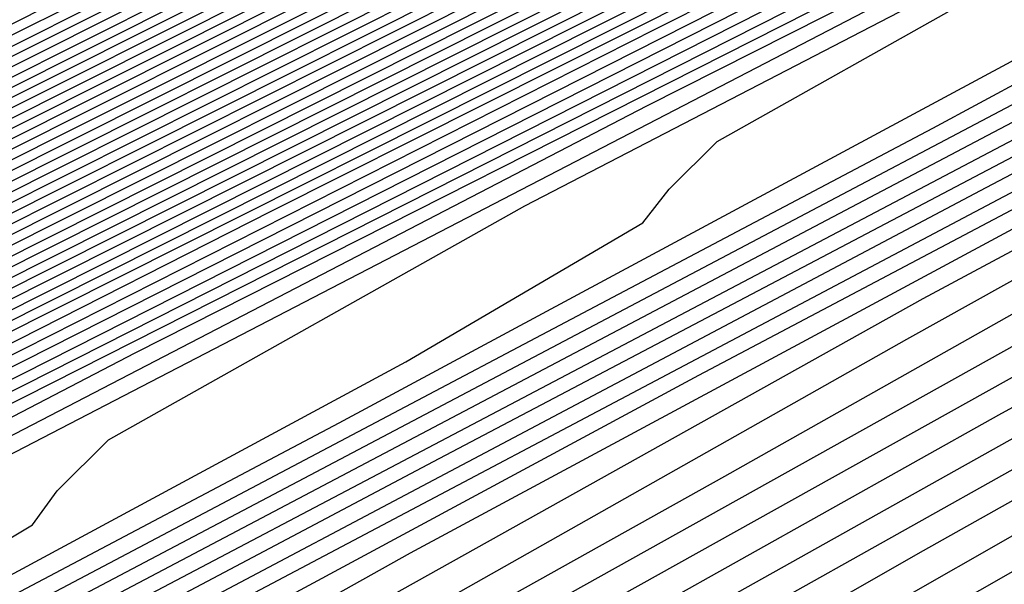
# Model space of a CAD drawing. Extents: x 3249832 to 3255657, y 13789405 to 13793316.
# Tile 262 of 656: x 3254695.53 to 3254697.57, y 13790576.12 to 13790577.28. Entities that reach past the tile are written whole.
import ezdxf

# ---------------------------------------------------------------- set-up
doc = ezdxf.new("R2010")
doc.units = 0
doc.header["$LTSCALE"] = 100
doc.header["$MEASUREMENT"] = 0
for name, color, linetype in [('GRATIO_CON', 10, 'CONTINUOUS'), ('GRATIO_ICON', 7, 'CONTINUOUS'), ('TARGETS_EAST', 7, 'CONTINUOUS')]:
    doc.layers.add(name, color=color, linetype=linetype)

# ---------------------------------------------------------------- blocks, each defined once
blk = doc.blocks.new('Gratio_032316_contours')
at = {"layer": 'GRATIO_CON', "color": 5, "linetype": 'Continuous', "flags": 128}
for points in [[(3254687.5111, 13790573.2582), (3254701.4147, 13790580.2257), (3254709.2037, 13790584.1304), (3254712.1969, 13790585.6344), (3254712.96, 13790586.0188), (3254713.5937, 13790586.3332), (3254714.3394, 13790586.7008), (3254714.9737, 13790587.0132), (3254715.3288, 13790587.1891), (3254715.4606, 13790587.2552), (3254715.4811, 13790587.2651), (3254715.7399, 13790587.3885), (3254717.5388, 13790588.2599), (3254722.4177, 13790590.6297), (3254731.1468, 13790594.8713), (3254741.4174, 13790599.8502), (3254750.1514, 13790604.0547), (3254755.1949, 13790606.4282), (3254758.0917, 13790607.7338), (3254761.31, 13790609.19), (3254766.6422, 13790611.6836), (3254773.1773, 13790614.7751)], [(3254650.9017, 13790554.6653), (3254658.8371, 13790558.7771), (3254673.0892, 13790565.9887), (3254689.8746, 13790574.4203), (3254704.1484, 13790581.5711), (3254712.1263, 13790585.5666), (3254715.0665, 13790587.04), (3254715.4881, 13790587.251), (3254715.7284, 13790587.3657), (3254717.3988, 13790588.1749), (3254721.929, 13790590.3752), (3254730.0341, 13790594.3137), (3254739.5705, 13790598.9367), (3254747.6802, 13790602.8407), (3254752.3838, 13790605.0543), (3254755.2179, 13790606.3353), (3254758.5977, 13790607.8737), (3254764.2556, 13790610.5253), (3254771.1907, 13790613.8082)], [(3254652.1037, 13790555.2502), (3254659.8925, 13790559.2859), (3254673.8812, 13790566.3638), (3254690.3563, 13790574.639), (3254704.3657, 13790581.6567), (3254712.195, 13790585.5772), (3254715.0794, 13790587.0229), (3254715.4916, 13790587.2315), (3254715.4923, 13790587.2341), (3254715.4936, 13790587.2363), (3254715.4952, 13790587.2371), (3254715.717, 13790587.343), (3254717.2588, 13790588.0898), (3254721.4402, 13790590.1208), (3254728.9214, 13790593.7561), (3254737.7237, 13790598.0232), (3254745.2091, 13790601.6266), (3254749.5728, 13790603.6804), (3254752.344, 13790604.9367), (3254755.8855, 13790606.5574), (3254761.8691, 13790609.3671), (3254769.2041, 13790612.8413), (3254776.1088, 13790616.118)], [(3254650.5295, 13790554.2765), (3254653.3056, 13790555.8352), (3254660.9478, 13790559.7949), (3254674.6731, 13790566.7396), (3254690.838, 13790574.8591), (3254704.5835, 13790581.7451), (3254712.2651, 13790585.5926), (3254715.0949, 13790587.012), (3254715.4992, 13790587.2173), (3254715.4997, 13790587.2202), (3254715.5008, 13790587.2224), (3254715.5022, 13790587.2231), (3254715.7056, 13790587.3202), (3254717.1188, 13790588.0047), (3254720.9515, 13790589.8664), (3254727.8087, 13790593.1984), (3254735.8769, 13790597.1097), (3254742.7379, 13790600.4126), (3254746.7617, 13790602.3065), (3254749.4702, 13790603.5381), (3254753.1732, 13790605.2411), (3254759.4825, 13790608.2089), (3254767.2174, 13790611.8744), (3254774.4989, 13790615.3301)], [(3254653.0399, 13790555.5064), (3254655.7096, 13790557.0052), (3254663.0585, 13790560.8129), (3254676.257, 13790567.4911), (3254691.8012, 13790575.2992), (3254705.0188, 13790581.9215), (3254712.405, 13790585.6223), (3254715.1255, 13790586.9884), (3254715.5137, 13790587.187), (3254715.5139, 13790587.1907), (3254715.5149, 13790587.1935), (3254715.5162, 13790587.1948), (3254715.6827, 13790587.2745), (3254716.8387, 13790587.8346), (3254719.9739, 13790589.3575), (3254725.5832, 13790592.0832), (3254732.1832, 13790595.2826), (3254737.7956, 13790597.9844), (3254741.1396, 13790599.5586), (3254743.7225, 13790600.741), (3254747.7487, 13790602.6085), (3254754.7095, 13790605.8925), (3254763.2441, 13790609.9406), (3254771.2789, 13790613.7544)], [(3254692.2829, 13790575.5193), (3254705.2366, 13790582.0098), (3254712.4751, 13790585.6374), (3254715.1409, 13790586.9771), (3254715.5211, 13790587.1724), (3254715.5211, 13790587.1764), (3254715.522, 13790587.1793), (3254715.5233, 13790587.1807), (3254715.6712, 13790587.2517), (3254716.6987, 13790587.7496), (3254719.4852, 13790589.103), (3254724.4705, 13790591.5255), (3254730.3363, 13790594.3691), (3254735.3245, 13790596.7704), (3254738.3286, 13790598.1847), (3254740.8487, 13790599.3424), (3254745.0364, 13790601.2922), (3254752.3229, 13790604.7343), (3254761.2575, 13790608.9736), (3254769.6689, 13790612.9665), (3254775.8378, 13790615.8811)], [(3254677.8408, 13790568.2426), (3254692.7645, 13790575.7394), (3254705.4543, 13790582.0981), (3254712.5451, 13790585.6526), (3254715.1564, 13790586.9658), (3254715.5285, 13790587.1578), (3254715.5284, 13790587.1621), (3254715.5291, 13790587.1652), (3254715.5303, 13790587.1667), (3254715.6598, 13790587.2289), (3254716.5587, 13790587.6645), (3254718.9964, 13790588.8486), (3254723.3578, 13790590.9679), (3254728.4895, 13790593.4556), (3254732.8533, 13790595.5563), (3254735.5176, 13790596.8108), (3254737.9749, 13790597.9438), (3254742.3242, 13790599.9759), (3254749.9364, 13790603.5761), (3254759.2708, 13790608.0067), (3254768.0589, 13790612.1786), (3254774.5039, 13790615.224)], [(3254678.6327, 13790568.6184), (3254693.2462, 13790575.9595), (3254705.672, 13790582.1864), (3254712.6152, 13790585.6677), (3254715.1718, 13790586.9544), (3254715.5359, 13790587.1432), (3254715.5356, 13790587.1479), (3254715.5363, 13790587.151), (3254715.5373, 13790587.1526), (3254715.6484, 13790587.2061), (3254716.4187, 13790587.5794), (3254718.5077, 13790588.5941), (3254722.2451, 13790590.4102), (3254726.6426, 13790592.542), (3254730.3822, 13790594.3422), (3254732.7065, 13790595.4369), (3254735.101, 13790596.5452), (3254739.6119, 13790598.6596), (3254747.5498, 13790602.4179), (3254757.2842, 13790607.0398), (3254766.4489, 13790611.3907), (3254773.17, 13790614.5669)], [(3254680.2165, 13790569.3699), (3254694.2095, 13790576.3997), (3254706.1075, 13790582.363), (3254712.7553, 13790585.698), (3254715.2027, 13790586.9318), (3254715.5507, 13790587.114), (3254715.5501, 13790587.1193), (3254715.5505, 13790587.1228), (3254715.5514, 13790587.1245), (3254715.6255, 13790587.1605), (3254716.1386, 13790587.4093), (3254717.5302, 13790588.0852), (3254720.0197, 13790589.295), (3254722.9489, 13790590.715), (3254725.4399, 13790591.9141), (3254727.0844, 13790592.6891), (3254729.3534, 13790593.7481), (3254734.1874, 13790596.027), (3254742.7767, 13790600.1014), (3254753.3109, 13790605.106), (3254763.2289, 13790609.8149), (3254770.5022, 13790613.2526), (3254775.2309, 13790615.445)], [(3254681.0084, 13790569.7457), (3254694.6911, 13790576.6198), (3254706.3252, 13790582.4514), (3254712.8253, 13790585.7131), (3254715.2181, 13790586.9205), (3254715.5581, 13790587.0994), (3254715.5573, 13790587.105), (3254715.5577, 13790587.1086), (3254715.5585, 13790587.1105), (3254715.614, 13790587.1377), (3254715.9986, 13790587.3243), (3254717.0414, 13790587.8308), (3254718.907, 13790588.7373), (3254721.1021, 13790589.8014), (3254722.9687, 13790590.7), (3254724.2734, 13790591.3152), (3254726.4795, 13790592.3495), (3254731.4751, 13790594.7106), (3254740.3902, 13790598.9432), (3254751.3242, 13790604.1391), (3254761.6189, 13790609.027), (3254769.1683, 13790612.5955), (3254774.0756, 13790614.8726)], [(3254681.8003, 13790570.1215), (3254695.1728, 13790576.8399), (3254706.5429, 13790582.5397), (3254712.8954, 13790585.7283), (3254715.2336, 13790586.9092), (3254715.5655, 13790587.0848), (3254715.5646, 13790587.0908), (3254715.5648, 13790587.0945), (3254715.5655, 13790587.0964), (3254715.6026, 13790587.1149), (3254715.8586, 13790587.2392), (3254716.5526, 13790587.5763), (3254717.7943, 13790588.1797), (3254719.2552, 13790588.8879), (3254720.4976, 13790589.486), (3254721.4623, 13790589.9413), (3254723.6057, 13790590.9509), (3254728.7628, 13790593.3943), (3254738.0036, 13790597.785), (3254749.3376, 13790603.1722), (3254760.0089, 13790608.2391), (3254767.8344, 13790611.9384), (3254772.9202, 13790614.3002)], [(3254682.5923, 13790570.4972), (3254695.6546, 13790577.0593), (3254706.7614, 13790582.6258), (3254712.967, 13790585.7384), (3254715.2513, 13790586.8898), (3254715.5753, 13790587.0598), (3254715.5732, 13790587.0655), (3254715.5718, 13790587.0702), (3254715.5712, 13790587.0742), (3254715.5713, 13790587.0777), (3254715.5719, 13790587.0805), (3254715.5725, 13790587.0824), (3254715.5912, 13790587.0921), (3254715.7186, 13790587.1542), (3254716.0639, 13790587.3219), (3254716.6816, 13790587.6221), (3254717.4084, 13790587.9744), (3254718.0264, 13790588.2719), (3254718.6513, 13790588.5674), (3254720.7319, 13790589.5523), (3254726.0506, 13790592.078), (3254735.6171, 13790596.6268), (3254747.3509, 13790602.2053)], [(3254684.1761, 13790571.2487), (3254696.618, 13790577.4994), (3254707.1969, 13790582.802), (3254713.1074, 13790585.7679), (3254715.2826, 13790586.8659), (3254715.5906, 13790587.0293), (3254715.5881, 13790587.0358), (3254715.5865, 13790587.0411), (3254715.5857, 13790587.0455), (3254715.5857, 13790587.0491), (3254715.5862, 13790587.0517), (3254715.5868, 13790587.0533), (3254715.8668, 13790587.1867), (3254717.823, 13790588.1171), (3254723.1317, 13790590.6428), (3254732.719, 13790595.2041), (3254744.5101, 13790600.8106), (3254755.6802, 13790606.114), (3254763.9812, 13790610.0377), (3254769.4727, 13790612.5918), (3254772.7913, 13790614.058)], [(3254684.968, 13790571.6245), (3254697.0997, 13790577.7194), (3254707.4147, 13790582.8902), (3254713.1775, 13790585.7827), (3254715.2982, 13790586.854), (3254715.5983, 13790587.014), (3254715.5956, 13790587.0209), (3254715.5938, 13790587.0266), (3254715.5929, 13790587.0311), (3254715.5928, 13790587.0347), (3254715.5933, 13790587.0371), (3254715.5941, 13790587.0382), (3254715.8655, 13790587.1668), (3254717.7598, 13790588.067), (3254722.9002, 13790590.5119), (3254732.1888, 13790594.9308), (3254743.6448, 13790600.3775), (3254754.5666, 13790605.5623), (3254762.7944, 13790609.4506), (3254768.3357, 13790612.0281), (3254771.74, 13790613.536)], [(3254685.7599, 13790572.0002), (3254697.5813, 13790577.9395), (3254707.6325, 13790582.9783), (3254713.2477, 13790585.7974), (3254715.3139, 13790586.8421), (3254715.6059, 13790586.9987), (3254715.6031, 13790587.0061), (3254715.6012, 13790587.0121), (3254715.6002, 13790587.0168), (3254715.6, 13790587.0202), (3254715.6005, 13790587.0224), (3254715.6014, 13790587.0231), (3254715.8641, 13790587.1469), (3254717.6967, 13790588.0169), (3254722.6687, 13790590.3811), (3254731.6586, 13790594.6574), (3254742.7795, 13790599.9444), (3254753.4529, 13790605.0106), (3254761.6075, 13790608.8634), (3254767.1987, 13790611.4645), (3254770.6888, 13790613.014), (3254772.5688, 13790613.737)], [(3254686.5518, 13790572.376), (3254698.063, 13790578.1595), (3254707.8503, 13790583.0665), (3254713.3179, 13790585.8122), (3254715.3295, 13790586.8301), (3254715.6136, 13790586.9834), (3254715.6106, 13790586.9912), (3254715.6085, 13790586.9975), (3254715.6074, 13790587.0024), (3254715.6072, 13790587.0058), (3254715.6076, 13790587.0078), (3254715.6086, 13790587.008), (3254715.8627, 13790587.127), (3254717.6335, 13790587.9669), (3254722.4373, 13790590.2503), (3254731.1285, 13790594.3841), (3254741.9141, 13790599.5112), (3254752.3392, 13790604.4589), (3254760.4207, 13790608.2763), (3254766.0618, 13790610.9008), (3254769.6376, 13790612.4919), (3254771.5699, 13790613.2422)], [(3254688.1357, 13790573.1275), (3254699.0263, 13790578.5996), (3254708.2858, 13790583.2427), (3254713.4583, 13790585.8417), (3254715.3608, 13790586.8063), (3254715.6289, 13790586.9528), (3254715.6255, 13790586.9616), (3254715.6232, 13790586.9685), (3254715.6219, 13790586.9736), (3254715.6215, 13790586.977), (3254715.6219, 13790586.9785), (3254715.6231, 13790586.9779), (3254715.86, 13790587.0872), (3254717.5072, 13790587.8667), (3254721.9744, 13790589.9887), (3254730.0682, 13790593.8374), (3254740.1834, 13790598.645), (3254750.1119, 13790603.3555)], [(3254688.9276, 13790573.5033), (3254699.508, 13790578.8196), (3254708.5036, 13790583.3309), (3254713.5284, 13790585.8564), (3254715.3764, 13790586.7943), (3254715.6366, 13790586.9375), (3254715.633, 13790586.9467), (3254715.6306, 13790586.954), (3254715.6292, 13790586.9593), (3254715.6287, 13790586.9626), (3254715.6291, 13790586.9638), (3254715.6304, 13790586.9628), (3254715.8586, 13790587.0673), (3254717.444, 13790587.8166), (3254721.7429, 13790589.8578), (3254729.538, 13790593.5641), (3254739.3181, 13790598.2119), (3254748.9983, 13790602.8038)], [(3254689.7195, 13790573.8791), (3254699.9897, 13790579.0397), (3254708.7214, 13790583.419), (3254713.5986, 13790585.8712), (3254715.392, 13790586.7824), (3254715.6442, 13790586.9223), (3254715.6405, 13790586.9319), (3254715.638, 13790586.9394), (3254715.6364, 13790586.9449), (3254715.6358, 13790586.9482), (3254715.6363, 13790586.9492), (3254715.6377, 13790586.9477), (3254715.8573, 13790587.0474), (3254717.3809, 13790587.7665), (3254721.5114, 13790589.727), (3254729.0078, 13790593.2907), (3254738.4527, 13790597.7787), (3254747.8846, 13790602.2521)], [(3254690.5114, 13790574.2548), (3254700.4713, 13790579.2597), (3254708.9392, 13790583.5072), (3254713.6688, 13790585.8859), (3254715.4077, 13790586.7705), (3254715.6519, 13790586.907), (3254715.648, 13790586.917), (3254715.6453, 13790586.9249), (3254715.6437, 13790586.9305), (3254715.643, 13790586.9338), (3254715.6434, 13790586.9345), (3254715.6449, 13790586.9327), (3254715.8559, 13790587.0275), (3254717.3177, 13790587.7164), (3254721.28, 13790589.5962), (3254728.4777, 13790593.0174), (3254737.5874, 13790597.3456), (3254746.7709, 13790601.7004)], [(3254692.0952, 13790575.0064), (3254701.4347, 13790579.6998), (3254709.3748, 13790583.6834), (3254713.8091, 13790585.9154), (3254715.439, 13790586.7467), (3254715.6673, 13790586.8766), (3254715.6632, 13790586.8877), (3254715.661, 13790586.8953), (3254715.6608, 13790586.8982), (3254715.8536, 13790586.9865), (3254717.1914, 13790587.6161), (3254720.817, 13790589.3346), (3254727.4174, 13790592.4707), (3254735.8567, 13790596.4794), (3254744.5436, 13790600.597), (3254752.1128, 13790604.1664)], [(3254685.2199, 13790571.5024), (3254692.8871, 13790575.3821), (3254701.9163, 13790579.9198), (3254709.5925, 13790583.7716), (3254713.8793, 13790585.9301), (3254715.4546, 13790586.7347), (3254715.6749, 13790586.8612), (3254715.6706, 13790586.8725), (3254715.6682, 13790586.8802), (3254715.6682, 13790586.8829), (3254715.8522, 13790586.9665), (3254717.1283, 13790587.566), (3254720.5856, 13790589.2037), (3254726.8872, 13790592.1973), (3254734.9913, 13790596.0463), (3254743.4299, 13790600.0453), (3254750.9259, 13790603.5792)], [(3254686.2753, 13790572.0114), (3254693.679, 13790575.7579), (3254702.398, 13790580.1398), (3254709.8103, 13790583.8597), (3254713.9495, 13790585.9449), (3254715.4703, 13790586.7228), (3254715.6826, 13790586.8457), (3254715.6781, 13790586.8572), (3254715.6757, 13790586.8649), (3254715.6756, 13790586.8673), (3254715.851, 13790586.9463), (3254717.0652, 13790587.5158), (3254720.3542, 13790589.0728), (3254726.3571, 13790591.924), (3254734.126, 13790595.6131), (3254742.3163, 13790599.4936), (3254749.7391, 13790602.9921)], [(3254687.3306, 13790572.5204), (3254694.471, 13790576.1337), (3254702.8797, 13790580.3599), (3254710.0281, 13790583.9478), (3254714.0197, 13790585.9596), (3254715.486, 13790586.7106), (3254715.6904, 13790586.8298), (3254715.6861, 13790586.841), (3254715.6838, 13790586.8481), (3254715.6839, 13790586.8501), (3254715.8505, 13790586.9246), (3254717.0026, 13790587.4646), (3254720.1229, 13790588.9415), (3254725.827, 13790591.6505), (3254733.2607, 13790595.18), (3254741.2026, 13790598.9419), (3254748.5522, 13790602.4049)], [(3254689.4412, 13790573.5385), (3254696.0548, 13790576.8852), (3254703.843, 13790580.8), (3254710.4637, 13790584.1241), (3254714.1601, 13790585.9891), (3254715.5173, 13790586.6864), (3254715.7061, 13790586.798), (3254715.7019, 13790586.8086), (3254715.7, 13790586.8146), (3254715.7004, 13790586.8156), (3254715.8494, 13790586.8813), (3254716.8773, 13790587.3622), (3254719.6605, 13790588.6789), (3254724.7668, 13790591.1035), (3254731.53, 13790594.3137), (3254738.9753, 13790597.8385), (3254746.1785, 13790601.2307)], [(3254690.4965, 13790574.0475), (3254696.8467, 13790577.2609), (3254704.3247, 13790581.02), (3254710.6814, 13790584.2123), (3254714.2303, 13790586.0038), (3254715.533, 13790586.6743), (3254715.714, 13790586.7821), (3254715.7099, 13790586.7923), (3254715.7081, 13790586.7978), (3254715.7087, 13790586.7983), (3254715.8489, 13790586.8596), (3254716.8147, 13790587.311), (3254719.4293, 13790588.5476), (3254724.2367, 13790590.83), (3254730.6646, 13790593.8806), (3254737.8616, 13790597.2868), (3254744.9917, 13790600.6435)], [(3254691.5518, 13790574.5565), (3254697.6386, 13790577.6367), (3254704.8063, 13790581.24), (3254710.8992, 13790584.3004), (3254714.3004, 13790586.0185), (3254715.5487, 13790586.6622), (3254715.7218, 13790586.7662), (3254715.7178, 13790586.7761), (3254715.7162, 13790586.781), (3254715.7169, 13790586.7811), (3254715.8483, 13790586.838), (3254716.752, 13790587.2598), (3254719.198, 13790588.4163), (3254723.7066, 13790590.5565), (3254729.7993, 13790593.4474), (3254736.7479, 13790596.7351), (3254743.8048, 13790600.0564), (3254750.1441, 13790603.0095)], [(3254692.6071, 13790575.0655), (3254698.4305, 13790578.0125), (3254705.288, 13790581.4601), (3254711.117, 13790584.3885), (3254714.3706, 13790586.0332), (3254715.5644, 13790586.6501), (3254715.7297, 13790586.7503), (3254715.7257, 13790586.7599), (3254715.7243, 13790586.7643), (3254715.7252, 13790586.7639), (3254715.8478, 13790586.8163), (3254716.6894, 13790587.2086), (3254718.9668, 13790588.2849), (3254723.1765, 13790590.283), (3254728.934, 13790593.0143), (3254735.6343, 13790596.1835), (3254742.618, 13790599.4693), (3254749.0072, 13790602.4459)], [(3254691.7685, 13790574.5555), (3254694.7177, 13790576.0836), (3254700.0143, 13790578.764), (3254706.2512, 13790581.9005), (3254711.5522, 13790584.5659), (3254714.5103, 13790586.065), (3254715.5954, 13790586.6284), (3254715.7466, 13790586.7184), (3254715.8482, 13790586.7698), (3254716.5643, 13790587.1058), (3254718.5044, 13790588.0223), (3254722.1163, 13790589.7361), (3254727.2033, 13790592.148), (3254733.407, 13790595.0801), (3254740.2443, 13790598.295), (3254746.7332, 13790601.3185)], [(3254691.9524, 13790574.5689), (3254692.9705, 13790575.1405), (3254695.773, 13790576.5926), (3254700.8063, 13790579.1398), (3254706.7329, 13790582.1204), (3254711.7701, 13790584.6536), (3254714.5808, 13790586.0787), (3254715.6116, 13790586.6148), (3254715.755, 13790586.7009), (3254715.8477, 13790586.748), (3254716.5017, 13790587.0546), (3254718.2731, 13790587.891), (3254721.5863, 13790589.4626), (3254726.338, 13790591.7148), (3254732.2933, 13790594.5284), (3254739.0575, 13790597.7078), (3254745.5962, 13790600.7549)], [(3254692.5832, 13790574.7153), (3254693.0422, 13790574.9924), (3254693.0886, 13790575.0656), (3254693.2076, 13790575.1838), (3254694.1724, 13790575.7255), (3254696.8283, 13790577.1016), (3254701.5982, 13790579.5155), (3254707.2147, 13790582.3403), (3254711.9881, 13790584.7413), (3254714.6513, 13790586.0925), (3254715.6277, 13790586.6012), (3254715.7634, 13790586.6833), (3254715.8472, 13790586.7262), (3254716.4391, 13790587.0034), (3254718.0419, 13790587.7597), (3254721.0562, 13790589.1891), (3254725.4726, 13790591.2817), (3254731.1796, 13790593.9767), (3254737.8706, 13790597.1207), (3254744.4593, 13790600.1912), (3254749.6643, 13790602.5732)], [(3254692.5223, 13790574.6256), (3254693.8324, 13790575.3348), (3254694.3015, 13790575.6152), (3254694.3504, 13790575.6871), (3254694.4629, 13790575.7987), (3254695.3744, 13790576.3105), (3254697.8837, 13790577.6106), (3254702.3901, 13790579.8913), (3254707.6964, 13790582.5602), (3254712.2061, 13790584.8288), (3254714.7221, 13790586.1058), (3254715.6444, 13790586.587), (3254715.7723, 13790586.665), (3254715.8471, 13790586.7039), (3254716.3767, 13790586.9518), (3254717.8108, 13790587.6282), (3254720.5261, 13790588.9155), (3254724.6073, 13790590.8486), (3254730.066, 13790593.425), (3254736.6838, 13790596.5336), (3254743.3223, 13790599.6276), (3254748.6131, 13790602.0511)], [(3254692.5199, 13790574.5458), (3254694.97, 13790575.8408), (3254696.3308, 13790576.574), (3254696.8201, 13790576.8609), (3254696.8741, 13790576.93), (3254696.9733, 13790577.0286), (3254697.7783, 13790577.4805), (3254699.9943, 13790578.6287), (3254703.9739, 13790580.6428), (3254708.66, 13790582.9997), (3254712.6425, 13790585.0035), (3254714.8643, 13790586.1316), (3254715.6786, 13790586.5571), (3254715.7913, 13790586.6268), (3254715.848, 13790586.6577), (3254716.2527, 13790586.8476), (3254717.3489, 13790587.3648), (3254719.4661, 13790588.3683), (3254722.8766, 13790589.9822), (3254727.8386, 13790592.3216), (3254734.3101, 13790595.3593), (3254741.0483, 13790598.5002), (3254746.5107, 13790601.007)], [(3254690.7614, 13790573.5823), (3254693.6995, 13790575.131), (3254696.1939, 13790576.4485), (3254697.5799, 13790577.1935), (3254698.0794, 13790577.4837), (3254698.1359, 13790577.5514), (3254698.2286, 13790577.6435), (3254698.9803, 13790578.0655), (3254701.0496, 13790579.1377), (3254704.7659, 13790581.0185), (3254709.1418, 13790583.2195), (3254712.8607, 13790585.0908), (3254714.9354, 13790586.1445), (3254715.6957, 13790586.5422), (3254715.8008, 13790586.6077), (3254715.8484, 13790586.6346), (3254716.1906, 13790586.7956), (3254717.1179, 13790587.2331), (3254718.9361, 13790588.0947), (3254722.0113, 13790589.5491), (3254726.725, 13790591.7699), (3254733.1232, 13790594.7722), (3254739.9114, 13790597.9366), (3254745.4594, 13790600.485)], [(3254691.8891, 13790574.1408), (3254694.879, 13790575.7162), (3254697.4178, 13790577.0561), (3254698.8291, 13790577.8131), (3254699.3387, 13790578.1066), (3254699.3977, 13790578.1728), (3254699.4838, 13790578.2584), (3254700.1822, 13790578.6505), (3254702.1049, 13790579.6467), (3254705.5578, 13790581.3942), (3254709.6236, 13790583.4393), (3254713.0789, 13790585.1781), (3254715.0065, 13790586.1574), (3254715.7128, 13790586.5273), (3254715.8103, 13790586.5886), (3254715.8489, 13790586.6115), (3254716.1286, 13790586.7435), (3254716.887, 13790587.1013), (3254718.4061, 13790587.8211), (3254721.146, 13790589.1159), (3254725.6113, 13790591.2182), (3254731.9364, 13790594.185)], [(3254690.4334, 13790573.3302), (3254693.0169, 13790574.6993), (3254696.0586, 13790576.3014), (3254698.6416, 13790577.6638), (3254700.0783, 13790578.4326), (3254700.5981, 13790578.7294), (3254700.6595, 13790578.7943), (3254700.739, 13790578.8733), (3254701.3842, 13790579.2355)], [(3254692.6008, 13790574.4023), (3254695.2723, 13790575.8163), (3254698.4177, 13790577.4718), (3254701.0893, 13790578.8791), (3254702.5767, 13790579.6718)], [(3254692.1092, 13790574.0868), (3254693.6845, 13790574.9384), (3254696.4001, 13790576.3749), (3254699.5972, 13790578.0569), (3254702.3132, 13790579.4867)], [(3254692.1584, 13790574.0413), (3254693.1671, 13790574.6104), (3254694.7682, 13790575.4744), (3254697.5278, 13790576.9334), (3254700.7768, 13790578.6421), (3254703.5371, 13790580.0944)], [(3254691.8874, 13790573.8115), (3254693.1996, 13790574.5572), (3254694.2249, 13790575.1339), (3254695.8518, 13790576.0105), (3254698.6556, 13790577.4919), (3254701.9564, 13790579.2273)], [(3254691.6415, 13790573.5448), (3254693.9281, 13790574.8224), (3254695.2822, 13790575.589), (3254696.3405, 13790576.181), (3254698.0192, 13790577.0826), (3254700.911, 13790578.6089), (3254704.3155, 13790580.3977)], [(3254692.627, 13790574.0315), (3254694.9484, 13790575.3278), (3254696.3235, 13790576.1049), (3254697.3983, 13790576.7045), (3254699.1029, 13790577.6187), (3254702.0388, 13790579.1675)], [(3254690.7918, 13790572.9398), (3254693.6124, 13790574.5182), (3254695.9687, 13790575.8332), (3254697.3647, 13790576.6208), (3254698.4562, 13790577.2281), (3254700.1865, 13790578.1548), (3254703.1665, 13790579.726)], [(3254691.7357, 13790573.4035), (3254694.5978, 13790575.0049), (3254696.989, 13790576.3386), (3254698.406, 13790577.1367), (3254699.514, 13790577.7516), (3254701.2702, 13790578.6908), (3254704.2942, 13790580.2845)], [(3254691.0121, 13790572.8429), (3254693.6234, 13790574.3309), (3254696.5687, 13790575.9783), (3254699.0297, 13790577.3495), (3254700.4885, 13790578.1685), (3254701.6296, 13790578.7987), (3254703.4376, 13790579.763), (3254706.5497, 13790581.4016), (3254710.2132, 13790583.3237), (3254713.3279, 13790584.9557), (3254715.0692, 13790585.8682), (3254715.7163, 13790586.2075), (3254715.8239, 13790586.264), (3254715.8528, 13790586.2788), (3254715.887, 13790586.296), (3254715.9164, 13790586.3105), (3254715.9334, 13790586.3181), (3254715.9409, 13790586.3194), (3254715.9444, 13790586.3161), (3254716.0728, 13790586.3683), (3254716.9484, 13790586.7696), (3254719.317, 13790587.8721), (3254723.5521, 13790589.8509), (3254728.5382, 13790592.1745)], [(3254691.9191, 13790573.2857), (3254694.5673, 13790574.7946), (3254697.5541, 13790576.465), (3254700.05, 13790577.8549), (3254701.523, 13790578.6809), (3254702.6327, 13790579.2936), (3254704.3365, 13790580.2023), (3254707.26, 13790581.7415), (3254710.7015, 13790583.5471), (3254713.6273, 13790585.0804), (3254715.2623, 13790585.9375), (3254715.8645, 13790586.2537), (3254715.9507, 13790586.2992), (3254715.9513, 13790586.2989), (3254715.9528, 13790586.2973), (3254715.9556, 13790586.2932), (3254716.0783, 13790586.3419), (3254716.9117, 13790586.7225), (3254719.1649, 13790587.7699), (3254723.1931, 13790589.6514), (3254727.9352, 13790591.8611)], [(3254691.1289, 13790572.7074), (3254692.8262, 13790573.7285), (3254695.5111, 13790575.2584), (3254698.5396, 13790576.9517), (3254701.0703, 13790578.3603), (3254702.5566, 13790579.1927), (3254703.629, 13790579.7849), (3254705.2126, 13790580.6296), (3254707.9188, 13790582.0544), (3254711.1043, 13790583.7259), (3254713.8124, 13790585.1457), (3254715.3255, 13790585.9397), (3254715.8827, 13790586.2333), (3254715.9621, 13790586.2761), (3254715.9625, 13790586.2763), (3254715.9639, 13790586.2747), (3254715.9669, 13790586.2704), (3254716.0838, 13790586.3155), (3254716.875, 13790586.6753), (3254719.0129, 13790587.6678), (3254722.8341, 13790589.4518), (3254727.3323, 13790591.5476)], [(3254692.0127, 13790573.1362), (3254693.7333, 13790574.1713), (3254696.455, 13790575.7221), (3254699.525, 13790577.4384), (3254702.0906, 13790578.8657), (3254703.5901, 13790579.7046), (3254704.6253, 13790580.2762), (3254706.0887, 13790581.057), (3254708.5775, 13790582.3673), (3254711.5071, 13790583.9048), (3254713.9975, 13790585.2109), (3254715.3888, 13790585.942), (3254715.9008, 13790586.2129), (3254715.9735, 13790586.2531), (3254715.9737, 13790586.2537), (3254715.975, 13790586.2522), (3254715.9781, 13790586.2475), (3254716.0893, 13790586.2892), (3254716.8383, 13790586.6281), (3254718.8608, 13790587.5657), (3254722.4751, 13790589.2523), (3254726.7293, 13790591.2342), (3254730.3544, 13790592.9064)], [(3254692.5237, 13790573.0777), (3254692.8909, 13790573.3927), (3254693.7803, 13790573.994), (3254695.5475, 13790575.0569), (3254698.3428, 13790576.6495), (3254701.4959, 13790578.4118), (3254704.1312, 13790579.8766), (3254705.6573, 13790580.7284), (3254706.6179, 13790581.2589), (3254707.8409, 13790581.9116), (3254709.8949, 13790582.9932), (3254712.3127, 13790584.2624), (3254714.3677, 13790585.3414), (3254715.5154, 13790585.9462), (3254715.9384, 13790586.1699), (3254716.0007, 13790586.1996), (3254716.0998, 13790586.236), (3254716.7645, 13790586.534), (3254718.5565, 13790587.3616), (3254721.7569, 13790588.8533), (3254725.5234, 13790590.6072), (3254728.7326, 13790592.0876)], [(3254692.6672, 13790572.4304), (3254692.9969, 13790572.6848), (3254693.172, 13790572.8425), (3254693.2447, 13790572.9427), (3254693.2615, 13790573.019), (3254693.2462, 13790573.0837), (3254693.2168, 13790573.1433), (3254693.1976, 13790573.2096), (3254693.2372, 13790573.3147), (3254693.3904, 13790573.496), (3254693.7629, 13790573.814), (3254694.6641, 13790574.4228), (3254696.4546, 13790575.4996), (3254699.2866, 13790577.1132), (3254702.4813, 13790578.8985), (3254705.1516, 13790580.382)]]:
    blk.add_lwpolyline(points, dxfattribs=at)
at = {"layer": 'GRATIO_ICON', "color": 7, "linetype": 'Continuous', "flags": 128}
for points in [[(3254651.7847, 13790554.8915), (3254654.5076, 13790556.4202), (3254662.0031, 13790560.3039), (3254675.4651, 13790567.1153), (3254691.3196, 13790575.0792), (3254704.8011, 13790581.8331), (3254712.335, 13790585.6071), (3254715.1101, 13790586.9997), (3254715.5062, 13790587.2016), (3254715.5066, 13790587.205), (3254715.5077, 13790587.2076), (3254715.5092, 13790587.2088), (3254715.6941, 13790587.2973), (3254716.9787, 13790587.9197), (3254720.4627, 13790589.6119), (3254726.696, 13790592.6408), (3254734.03, 13790596.1961), (3254740.2668, 13790599.1985), (3254743.9507, 13790600.9325), (3254746.5964, 13790602.1395), (3254750.4609, 13790603.9248), (3254757.096, 13790607.0507), (3254765.2308, 13790610.9075), (3254772.8889, 13790614.5422)], [(3254679.4246, 13790568.9942), (3254693.7278, 13790576.1796), (3254705.8897, 13790582.2747), (3254712.6852, 13790585.6828), (3254715.1872, 13790586.9431), (3254715.5433, 13790587.1286), (3254715.5429, 13790587.1336), (3254715.5434, 13790587.1369), (3254715.5444, 13790587.1386), (3254715.6369, 13790587.1833), (3254716.2787, 13790587.4944), (3254718.0189, 13790588.3397), (3254721.1324, 13790589.8526), (3254724.7958, 13790591.6285), (3254727.911, 13790593.1282), (3254729.8955, 13790594.063), (3254732.2272, 13790595.1466), (3254736.8996, 13790597.3433), (3254745.1633, 13790601.2597), (3254755.2975, 13790606.0729), (3254764.8389, 13790610.6028), (3254771.8361, 13790613.9098)], [(3254683.3842, 13790570.8729), (3254696.1363, 13790577.2794), (3254706.9791, 13790582.7139), (3254713.0372, 13790585.7532), (3254715.2669, 13790586.8778), (3254715.5829, 13790587.0446), (3254715.5806, 13790587.0506), (3254715.5791, 13790587.0557), (3254715.5784, 13790587.0599), (3254715.8668, 13790587.2007), (3254717.8851, 13790588.1638), (3254723.3626, 13790590.7721), (3254733.249, 13790595.477), (3254745.3755, 13790601.2437), (3254756.7939, 13790606.6657), (3254765.1681, 13790610.6249), (3254770.6097, 13790613.1555), (3254773.8425, 13790614.5801)], [(3254687.3437, 13790572.7518), (3254698.5447, 13790578.3795), (3254708.0681, 13790583.1546), (3254713.3881, 13790585.8269), (3254715.3451, 13790586.8182), (3254715.6212, 13790586.9681), (3254715.6181, 13790586.9764), (3254715.6159, 13790586.983), (3254715.6147, 13790586.988), (3254715.6143, 13790586.9914), (3254715.6148, 13790586.9931), (3254715.6159, 13790586.993), (3254715.8614, 13790587.1071), (3254717.5703, 13790587.9168), (3254722.2058, 13790590.1195), (3254730.5983, 13790594.1107), (3254741.0488, 13790599.0781), (3254751.2256, 13790603.9072), (3254759.2338, 13790607.6892), (3254764.9248, 13790610.3372), (3254768.5864, 13790611.9699), (3254770.5711, 13790612.7474), (3254771.4904, 13790612.9949)], [(3254691.3033, 13790574.6306), (3254700.953, 13790579.4797), (3254709.157, 13790583.5953), (3254713.739, 13790585.9006), (3254715.4233, 13790586.7586), (3254715.6595, 13790586.8917), (3254715.6555, 13790586.9022), (3254715.6527, 13790586.9104), (3254715.6509, 13790586.9161), (3254715.6502, 13790586.9194), (3254715.6506, 13790586.9199), (3254715.6522, 13790586.9176), (3254715.8545, 13790587.0076), (3254717.2545, 13790587.6664), (3254721.0485, 13790589.4654), (3254727.9475, 13790592.744), (3254736.722, 13790596.9125), (3254745.6573, 13790601.1487)], [(3254688.3859, 13790573.0294), (3254695.2629, 13790576.5094), (3254703.3613, 13790580.5799), (3254710.2459, 13790584.036), (3254714.0899, 13790585.9743), (3254715.5017, 13790586.6985), (3254715.6983, 13790586.8139), (3254715.694, 13790586.8248), (3254715.6919, 13790586.8313), (3254715.6921, 13790586.8328), (3254715.8499, 13790586.903), (3254716.9399, 13790587.4134), (3254719.8917, 13790588.8102), (3254725.2969, 13790591.377), (3254732.3953, 13790594.7468), (3254740.0889, 13790598.3902), (3254747.3654, 13790601.8178)], [(3254690.5665, 13790573.9705), (3254693.6624, 13790575.5746), (3254699.2224, 13790578.3883), (3254705.7695, 13790581.6806), (3254711.3343, 13790584.4782), (3254714.4398, 13790586.0512), (3254715.5792, 13790586.642), (3254715.7382, 13790586.736), (3254715.8487, 13790586.7915), (3254716.6269, 13790587.157), (3254718.7356, 13790588.1536), (3254722.6464, 13790590.0095), (3254728.0686, 13790592.5811), (3254734.5206, 13790595.6318), (3254741.4312, 13790598.8821), (3254747.8702, 13790601.8822)], [(3254691.3403, 13790573.9607), (3254693.7462, 13790575.2332), (3254695.0816, 13790575.9544), (3254695.5608, 13790576.2381), (3254695.6123, 13790576.3085), (3254695.7181, 13790576.4136), (3254696.5764, 13790576.8955), (3254698.939, 13790578.1197), (3254703.182, 13790580.267), (3254708.1782, 13790582.7799), (3254712.4243, 13790584.9162), (3254714.7932, 13790586.1187), (3254715.6615, 13790586.5721), (3254715.7818, 13790586.6459), (3254715.8476, 13790586.6808), (3254716.3147, 13790586.8997), (3254717.5799, 13790587.4965), (3254719.9961, 13790588.6419), (3254723.742, 13790590.4154), (3254728.9523, 13790592.8733), (3254735.4969, 13790595.9464), (3254742.1853, 13790599.0639), (3254747.5619, 13790601.5291)], [(3254691.5171, 13790573.8662), (3254694.1446, 13790575.2578), (3254697.2381, 13790576.8866), (3254699.8655, 13790578.2714), (3254701.3275, 13790579.0522), (3254701.8574, 13790579.3522)], [(3254690.6561, 13790573.0581), (3254692.9078, 13790574.3169), (3254694.2409, 13790575.0731), (3254695.2827, 13790575.6574), (3254696.9355, 13790576.5466), (3254699.7833, 13790578.0504), (3254703.1359, 13790579.8125)], [(3254690.105, 13790572.4001), (3254692.6795, 13790573.8672), (3254695.5833, 13790575.4916), (3254698.0093, 13790576.844), (3254699.4473, 13790577.6526), (3254700.5718, 13790578.2752), (3254702.3539, 13790579.2269)], [(3254692.019, 13790572.9713), (3254692.8965, 13790573.5651), (3254694.6404, 13790574.6141), (3254697.3989, 13790576.1858), (3254700.5104, 13790577.9251), (3254703.1109, 13790579.3712), (3254704.6237, 13790580.2165), (3254705.6216, 13790580.7676), (3254706.9648, 13790581.4843), (3254709.2362, 13790582.6803), (3254711.9099, 13790584.0836), (3254714.1826, 13790585.2761), (3254715.4522, 13790585.944), (3254715.9201, 13790586.1905), (3254715.989, 13790586.2232), (3254716.094, 13790586.2627), (3254716.801, 13790586.5812), (3254718.7085, 13790587.4638), (3254722.1159, 13790589.0529), (3254726.1263, 13790590.9207), (3254729.5435, 13790592.497)]]:
    blk.add_lwpolyline(points, dxfattribs=at)

msp = doc.modelspace()

# ---------------------------------------------------------------- block references
at = {"layer": 'TARGETS_EAST'}
msp.add_blockref('Gratio_032316_contours', (0, 0), dxfattribs=at)

doc.saveas('drawing.dxf')
